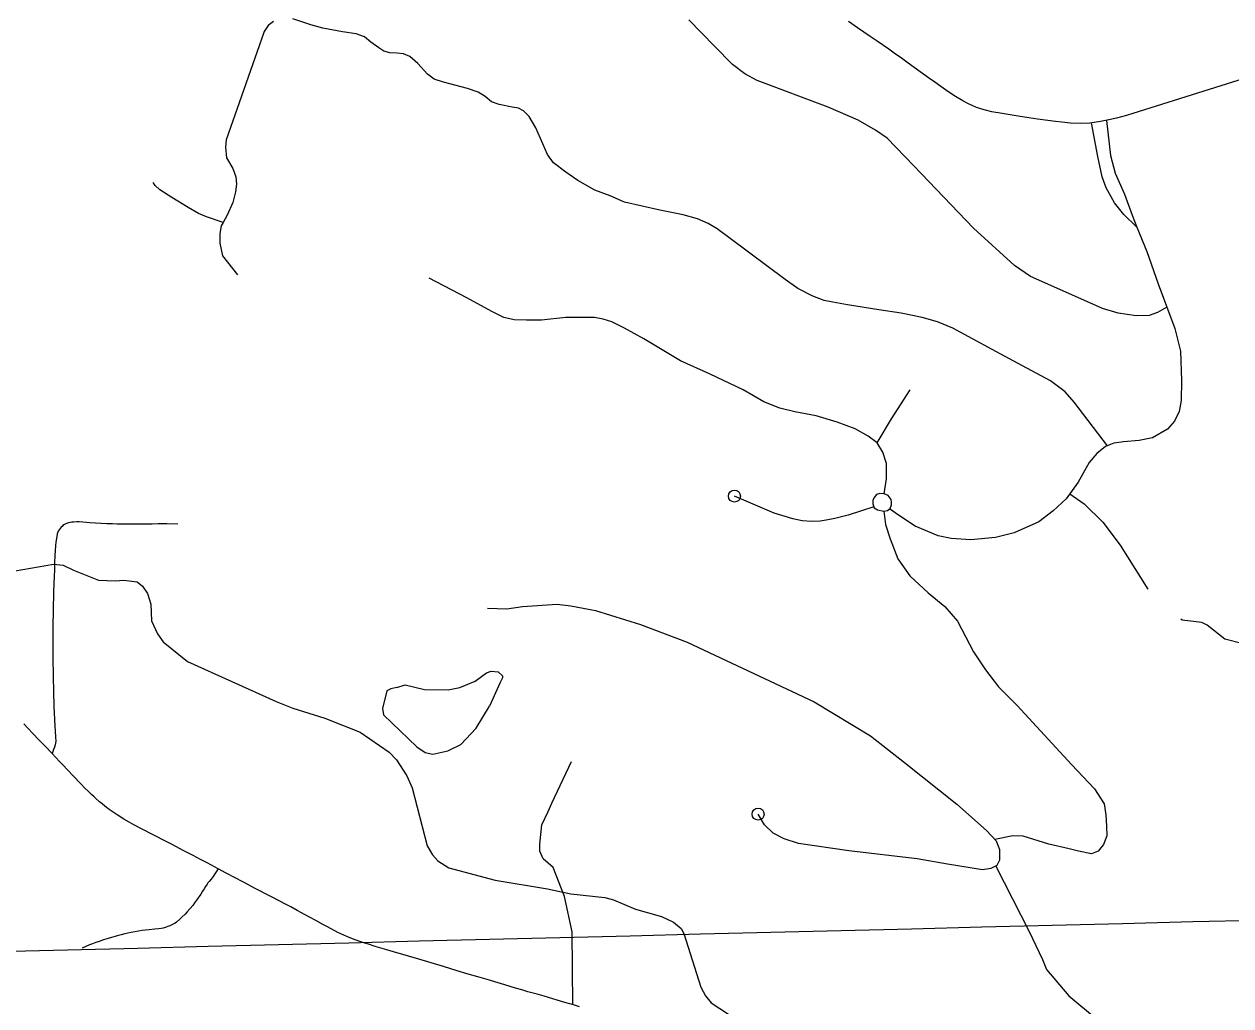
# Model space of a CAD drawing. Extents: x -19 to 366, y -4 to 359.
# Drawn here: x 142.361 to 143.314, y 191.245 to 192.02 of the extents above; entities that cross this region are included whole.
import ezdxf

# ---------------------------------------------------------------- set-up
doc = ezdxf.new("R2010")
doc.units = 0
for name, color, linetype in [('R_ROW', 7, 'Continuous'), ('R_ROW Annot', 7, 'Continuous'), ('R_Temp Easement', 7, 'Continuous'), ('Sheet Fence', 7, 'Continuous')]:
    doc.layers.add(name, color=color, linetype=linetype)

msp = doc.modelspace()

# ---------------------------------------------------------------- linework, layer by layer
at = {"layer": 'R_ROW'}
for points in [[(142.55747, 192.02217), (142.55327, 192.0189), (142.55, 192.01423), (142.54814, 192.00816), (142.52013, 191.92854), (142.51967, 191.92294), (142.52037, 191.9143), (142.52527, 191.9059), (142.52783, 191.89936), (142.5283, 191.89352), (142.52737, 191.88745), (142.52527, 191.87905), (142.52083, 191.86924), (142.5177, 191.86344)], [(143.21608, 191.68701), (143.18986, 191.72144), (143.18263, 191.72962), (143.17119, 191.73826), (143.14902, 191.75016), (143.12499, 191.763), (143.09395, 191.77982), (143.08182, 191.78495), (143.06968, 191.78822), (143.05311, 191.79172), (143.03561, 191.79452), (143.01088, 191.79826), (142.99921, 191.80036), (142.99244, 191.80176), (142.98334, 191.80527), (142.97144, 191.81134), (142.96164, 191.81834), (142.91824, 191.85079), (142.90797, 191.85827), (142.90073, 191.86247), (142.89233, 191.8662), (142.8809, 191.86947), (142.8627, 191.87321), (142.8347, 191.87951), (142.82326, 191.88442), (142.81113, 191.88885), (142.79783, 191.89656), (142.78826, 191.9031), (142.77869, 191.91057), (142.77379, 191.9171), (142.76469, 191.93812), (142.75932, 191.94699), (142.75489, 191.95143), (142.75092, 191.95353), (142.74602, 191.95446), (142.73575, 191.95656), (142.72969, 191.95866), (142.72455, 191.96287), (142.71919, 191.96637), (142.71078, 191.96917), (142.69165, 191.97407), (142.68442, 191.97664), (142.67905, 191.98038), (142.67135, 191.98878), (142.66505, 191.99439), (142.66015, 191.99649), (142.65525, 191.99696), (142.64941, 191.99742), (142.64451, 191.99859), (142.64078, 192.00116), (142.63424, 192.00583), (142.62934, 192.01003), (142.62281, 192.01237), (142.61208, 192.014), (142.59644, 192.0168), (142.58687, 192.01937), (142.57287, 192.02427)], [(143.26293, 191.79652), (143.25555, 191.79227), (143.24904, 191.78997), (143.23869, 191.78958), (143.22452, 191.79188), (143.21226, 191.79533), (143.18315, 191.80836), (143.15519, 191.82063), (143.14255, 191.82944), (143.11037, 191.85895), (143.06325, 191.90801), (143.04218, 191.92986), (143.03299, 191.93638), (143.0192, 191.94404), (142.99545, 191.95439), (142.93953, 191.97547), (142.92957, 191.98083), (142.91999, 191.98812), (142.90582, 192.00268), (142.88552, 192.02338)], [(143.35677, 191.98721), (143.236, 191.94931), (143.23105, 191.9478), (143.22311, 191.9457), (143.21718, 191.9443), (143.21052, 191.94301), (143.2021, 191.9419), (143.19443, 191.94162), (143.18684, 191.9419), (143.18015, 191.94247), (143.17506, 191.94302), (143.16905, 191.94378), (143.1607, 191.94501), (143.15401, 191.94604), (143.14549, 191.94736), (143.133, 191.94932), (143.12483, 191.95082), (143.11856, 191.95232), (143.11275, 191.95427), (143.10569, 191.95726), (143.10175, 191.9593), (143.09593, 191.96284), (143.08992, 191.96687), (143.0845, 191.97072), (143.07985, 191.97408), (143.07486, 191.97767), (143.06344, 191.98587), (143.05877, 191.98917), (143.05347, 191.993), (143.04759, 191.99718), (143.04333, 192.00013), (143.03409, 192.00648), (143.02875, 192.01018), (143.02357, 192.01377), (143.01861, 192.01717), (143.0116, 192.02202)], [(143.21523, 191.94392), (143.21848, 191.91618), (143.22222, 191.90221), (143.22946, 191.88574), (143.23544, 191.86902), (143.23918, 191.85954), (143.22896, 191.86977), (143.22173, 191.879), (143.21499, 191.89073), (143.21175, 191.89946), (143.20851, 191.91544), (143.20349, 191.94208)], [(142.5177, 191.86344), (142.50456, 191.86772), (142.49831, 191.87058), (142.49014, 191.87532), (142.47723, 191.88317), (142.46763, 191.88906), (142.464, 191.89265), (142.46253, 191.89494)], [(142.5177, 191.86344), (142.51617, 191.8606), (142.515, 191.85476), (142.515, 191.84706), (142.5171, 191.83702), (142.529, 191.82208)], [(143.23918, 191.85954), (143.24717, 191.84057), (143.25614, 191.81487), (143.2692, 191.77958), (143.27363, 191.76184), (143.27457, 191.73872), (143.27433, 191.72285), (143.2727, 191.71421), (143.26897, 191.7065), (143.26337, 191.7002), (143.2517, 191.69343), (143.2412, 191.69109), (143.2286, 191.69016), (143.22113, 191.68899), (143.2146, 191.68642), (143.2076, 191.68105), (143.20153, 191.67381), (143.19289, 191.6584), (143.18356, 191.64509), (143.17306, 191.63576), (143.16186, 191.62712), (143.14249, 191.61824), (143.12756, 191.61451), (143.10819, 191.61287), (143.09255, 191.61381), (143.08228, 191.61591), (143.06408, 191.62361), (143.05101, 191.63225), (143.04401, 191.63724)], [(143.03985, 191.64913), (143.04168, 191.66097), (143.04145, 191.67311), (143.03865, 191.68199), (143.03421, 191.68946), (143.02721, 191.69459), (143.01694, 191.70043), (143.00271, 191.7058), (142.98591, 191.7107), (142.96911, 191.71374), (142.95721, 191.71677), (142.9446, 191.72168), (142.9285, 191.73125), (142.90237, 191.74363), (142.8788, 191.75413), (142.84986, 191.77141), (142.8347, 191.77982), (142.82466, 191.78495), (142.81789, 191.78705), (142.81089, 191.78845), (142.80389, 191.78845), (142.78826, 191.78822), (142.76912, 191.78612), (142.75722, 191.78612), (142.74742, 191.78659), (142.73949, 191.78822), (142.72992, 191.79312), (142.71008, 191.80386), (142.68045, 191.81927)], [(143.03421, 191.68946), (143.04541, 191.70837), (143.06035, 191.73125)], [(143.03166, 191.63889), (143.01133, 191.63238), (143.00065, 191.6295), (142.99404, 191.62831), (142.98929, 191.62763), (142.98269, 191.62729), (142.97506, 191.6278), (142.9676, 191.62933), (142.95286, 191.63391), (142.92151, 191.6473)], [(143.04512, 191.64451), (143.04279, 191.64766), (143.03976, 191.64918), (143.03637, 191.64941), (143.03369, 191.64848), (143.0317, 191.64626), (143.03089, 191.64381), (143.03089, 191.64113), (143.03194, 191.63809), (143.03439, 191.63634), (143.03941, 191.63541), (143.04232, 191.63599), (143.04454, 191.63762), (143.04547, 191.64043), (143.04559, 191.64253), (143.04512, 191.64451)], [(143.18631, 191.64901), (143.19771, 191.64122), (143.21227, 191.62665), (143.22606, 191.60864), (143.24789, 191.57376)], [(143.03941, 191.63541), (143.04075, 191.62478), (143.04448, 191.61357), (143.05055, 191.5977), (143.06012, 191.58439), (143.07435, 191.57085), (143.08765, 191.56011), (143.09769, 191.54867), (143.11029, 191.52438), (143.11962, 191.51014), (143.13012, 191.4966), (143.14482, 191.48189), (143.18753, 191.43543), (143.20573, 191.41605), (143.21343, 191.40437), (143.21483, 191.39573), (143.2153, 191.38663), (143.21553, 191.37892), (143.21296, 191.37215), (143.20876, 191.36701), (143.20339, 191.36491), (143.19313, 191.36701), (143.18589, 191.36888), (143.16979, 191.37239), (143.14949, 191.37869), (143.14132, 191.37892), (143.12723, 191.37627)], [(142.48187, 191.62504), (142.47338, 191.62539), (142.47002, 191.62543), (142.46642, 191.62531), (142.46171, 191.62516), (142.45695, 191.62508), (142.4525, 191.62507), (142.44613, 191.62516), (142.43724, 191.62523), (142.43393, 191.62526), (142.43028, 191.62534), (142.42584, 191.62552), (142.42148, 191.62571), (142.41256, 191.62615), (142.40985, 191.62647), (142.40698, 191.62675), (142.40415, 191.62696), (142.40216, 191.62697), (142.39992, 191.62685), (142.39827, 191.62666), (142.39692, 191.62642), (142.39553, 191.62611), (142.39401, 191.62562), (142.39308, 191.62519), (142.39235, 191.62476), (142.39124, 191.62404), (142.39052, 191.62343), (142.38969, 191.62267), (142.38896, 191.6218), (142.38821, 191.62078), (142.38754, 191.61958), (142.38716, 191.61878), (142.38668, 191.61742), (142.38653, 191.6169), (142.38602, 191.6141), (142.38557, 191.61077), (142.38533, 191.60854), (142.38495, 191.60376), (142.3848, 191.60097), (142.38458, 191.594), (142.38452, 191.59123), (142.38446, 191.58874), (142.38431, 191.58416), (142.3838, 191.57198), (142.38373, 191.56956), (142.38347, 191.5592), (142.38338, 191.55447), (142.38326, 191.54725), (142.38323, 191.54281), (142.3832, 191.53807), (142.38327, 191.51859), (142.3833, 191.5135), (142.38343, 191.51151), (142.38349, 191.50557), (142.3836, 191.50126), (142.38367, 191.49642), (142.38373, 191.49292), (142.38391, 191.48127), (142.38418, 191.47615), (142.38449, 191.47078), (142.38476, 191.46538), (142.385, 191.46217), (142.3854, 191.4568), (142.38553, 191.45404), (142.3854, 191.45216), (142.3851, 191.45087), (142.38447, 191.44903), (142.38386, 191.44732), (142.38273, 191.44403)], [(142.72642, 191.55894), (142.74182, 191.55824), (142.75419, 191.56011), (142.78149, 191.56197), (142.79222, 191.56057), (142.81183, 191.55707), (142.8473, 191.54586), (142.88417, 191.53209), (142.98451, 191.48492), (143.02885, 191.45807), (143.05568, 191.43706), (143.09722, 191.40414), (143.12055, 191.38336), (143.12825, 191.37519), (143.13082, 191.36818), (143.13082, 191.35978), (143.12872, 191.35557), (143.12405, 191.35324), (143.11729, 191.35231), (143.08975, 191.35674), (143.06572, 191.36094), (143.01181, 191.36725), (142.97214, 191.37309), (142.96071, 191.37659), (142.95207, 191.38126), (142.94531, 191.38779), (142.94017, 191.3962)], [(142.38273, 191.44403), (142.37745, 191.44959), (142.3764, 191.45052), (142.37239, 191.45462), (142.36713, 191.46018), (142.36031, 191.46756)], [(142.51372, 191.35306), (142.50511, 191.35761), (142.50034, 191.36018), (142.49651, 191.36223), (142.49447, 191.3633), (142.49029, 191.36537), (142.48562, 191.36777), (142.48078, 191.37034), (142.47633, 191.37266), (142.47323, 191.37428), (142.4624, 191.37995), (142.45381, 191.38441), (142.44731, 191.38785), (142.44358, 191.38989), (142.43934, 191.3923), (142.43415, 191.39552), (142.43157, 191.39727), (142.42934, 191.39879), (142.42782, 191.39987), (142.42435, 191.40248), (142.42212, 191.40429), (142.42003, 191.40601), (142.41731, 191.40843), (142.41589, 191.40972), (142.4138, 191.41166), (142.41136, 191.41405), (142.40826, 191.41705), (142.40577, 191.4195), (142.40352, 191.42182), (142.40078, 191.42477), (142.39819, 191.4276), (142.39584, 191.43011), (142.39415, 191.43188), (142.39183, 191.43433), (142.3886, 191.43783), (142.38273, 191.44403)], [(142.79384, 191.24561), (142.79335, 191.30333), (142.78722, 191.33124), (142.77829, 191.35412), (142.77048, 191.36081), (142.7677, 191.36695), (142.7677, 191.37253), (142.76937, 191.3876), (142.77439, 191.3982), (142.77718, 191.4049), (142.7928, 191.43783)], [(142.6265, 191.29535), (142.62488, 191.2959), (142.61992, 191.29779), (142.61553, 191.29954), (142.60836, 191.30261), (142.60012, 191.30706), (142.59704, 191.30877), (142.59083, 191.31217), (142.58582, 191.31481), (142.58253, 191.31657), (142.57605, 191.32021), (142.5713, 191.32289), (142.56548, 191.32582), (142.56293, 191.32712), (142.5555, 191.33101), (142.54256, 191.33774), (142.53784, 191.34022), (142.5332, 191.34264), (142.52713, 191.34589), (142.52015, 191.34967), (142.51372, 191.35306)], [(143.12797, 191.3552), (143.15416, 191.30351), (143.16466, 191.28133), (143.16792, 191.27362), (143.18566, 191.25261), (143.20736, 191.23463), (143.2349, 191.21525), (143.25193, 191.20918), (143.2664, 191.20661)], [(142.79909, 191.24395), (142.79428, 191.24547), (142.78761, 191.2475), (142.78154, 191.2493), (142.77134, 191.25238), (142.76558, 191.25402), (142.75825, 191.25598), (142.75354, 191.25733), (142.74872, 191.25874), (142.74011, 191.26134), (142.73227, 191.26372), (142.728, 191.26498), (142.71875, 191.26764), (142.71125, 191.26984), (142.70248, 191.27253), (142.69172, 191.27579), (142.67234, 191.28157), (142.66417, 191.28407), (142.65222, 191.2875), (142.64711, 191.28903), (142.63767, 191.29177), (142.63241, 191.2934), (142.62959, 191.29432), (142.6265, 191.29535)]]:
    msp.add_lwpolyline(points, dxfattribs=at)
for centre in [(142.92151, 191.6473), (142.94017, 191.3962)]:
    msp.add_circle(centre, 0.00473, dxfattribs=at)
at = {"layer": 'R_ROW Annot'}
msp.add_lwpolyline([(142.51372, 191.35306), (142.51072, 191.34826), (142.50993, 191.34696), (142.50906, 191.34575), (142.50833, 191.34487), (142.50668, 191.343), (142.50575, 191.34185), (142.50502, 191.34082), (142.50391, 191.33914), (142.50275, 191.33732), (142.50147, 191.33532), (142.49999, 191.33307), (142.49677, 191.32833), (142.49523, 191.32616), (142.4937, 191.32415), (142.48935, 191.31904), (142.48777, 191.31731), (142.48513, 191.31469), (142.48363, 191.3133), (142.48076, 191.31089), (142.47981, 191.31019), (142.47884, 191.30955), (142.47765, 191.30891), (142.47622, 191.30822), (142.47564, 191.30794), (142.47403, 191.30733), (142.47281, 191.3069), (142.47025, 191.30622), (142.46871, 191.30596), (142.46671, 191.30567), (142.46373, 191.30541), (142.45925, 191.3049), (142.45635, 191.30456), (142.4538, 191.3042), (142.45076, 191.30369), (142.44506, 191.30261), (142.44233, 191.30207), (142.44012, 191.30162), (142.4371, 191.30094), (142.434, 191.30006), (142.42696, 191.29802), (142.42325, 191.29684), (142.41992, 191.29573), (142.41727, 191.29483), (142.41463, 191.29381), (142.41227, 191.29286), (142.40649, 191.29033)], dxfattribs=at)
at = {"layer": 'R_Temp Easement'}
for points in [[(142.35343, 191.58817), (142.38389, 191.59355), (142.39128, 191.59266), (142.39965, 191.58875), (142.41924, 191.58095), (142.43251, 191.5803), (142.43932, 191.58092), (142.44975, 191.57949), (142.45414, 191.57631), (142.45798, 191.57046), (142.46071, 191.56195), (142.4612, 191.54886), (142.46584, 191.53847), (142.47044, 191.53225), (142.48953, 191.51667), (142.55953, 191.48501), (142.57284, 191.47981), (142.59811, 191.47187), (142.62586, 191.46091), (142.64893, 191.44517), (142.65467, 191.43896), (142.66274, 191.42632), (142.66699, 191.41688), (142.67895, 191.37108), (142.68318, 191.3641), (142.68739, 191.35939), (142.69596, 191.35377), (142.73261, 191.34403), (142.77398, 191.33717), (142.79239, 191.33315), (142.81913, 191.33034), (142.82597, 191.3285), (142.84346, 191.32125), (142.86379, 191.31535), (142.87349, 191.31088), (142.87941, 191.30581), (142.88153, 191.30184)], [(143.33769, 191.52697), (143.30883, 191.53432), (143.29471, 191.54539), (143.29052, 191.54763), (143.27516, 191.5494), (143.27398, 191.55004)], [(142.65492, 191.49605), (142.66135, 191.49819), (142.67672, 191.49472), (142.6953, 191.4943), (142.70475, 191.49609), (142.71684, 191.50112), (142.72568, 191.50764), (142.72927, 191.509), (142.73496, 191.50848), (142.73821, 191.50547), (142.73822, 191.50376), (142.73636, 191.50014), (142.72819, 191.48149)], [(142.65492, 191.49605), (142.65019, 191.49525), (142.64699, 191.49352), (142.64351, 191.47946), (142.64431, 191.47453), (142.67068, 191.44934), (142.67716, 191.44484), (142.68343, 191.44357), (142.69515, 191.44613), (142.70534, 191.45114), (142.71754, 191.46395), (142.72819, 191.48149)], [(142.88153, 191.30184), (142.89487, 191.25964), (142.8987, 191.25263), (142.90308, 191.24714), (142.91678, 191.23828)]]:
    msp.add_lwpolyline(points, dxfattribs=at)
at = {"layer": 'Sheet Fence'}
for points in [[(146.77834, 1.69699), (146.57878, 10.31313), (146.37852, 18.92942), (146.17757, 27.54584), (145.97591, 36.16241), (145.77356, 44.77911), (145.57052, 53.39596), (145.36679, 62.01295), (145.16236, 70.63008), (144.95724, 79.24735), (144.75142, 87.86477), (144.54492, 96.48232), (144.33773, 105.10002), (144.12986, 113.71787), (143.92129, 122.33585), (143.71204, 130.95398), (143.5021, 139.57225), (143.29148, 148.19067), (143.08018, 156.80923), (142.8682, 165.42794), (142.65553, 174.04679), (142.44218, 182.66579), (142.22816, 191.28493), (142.01345, 199.90421), (141.79807, 208.52365), (141.58202, 217.14322), (141.36528, 225.76295), (141.14788, 234.38282), (140.9298, 243.00284), (140.71105, 251.623), (140.49162, 260.24332), (140.27153, 268.86377), (140.05077, 277.48438), (139.82934, 286.10514), (139.60724, 294.72604), (139.38447, 303.34709), (139.16105, 311.96829), (138.93695, 320.58964), (138.7122, 329.21114), (138.48678, 337.83278), (138.2607, 346.45458)], [(0, 189.51617), (7.11214, 189.52059), (14.22427, 189.53386), (21.33637, 189.55597), (28.44845, 189.58693), (35.56048, 189.62672), (42.67245, 189.67537), (49.78436, 189.73285), (56.89619, 189.79918), (64.00793, 189.87436), (71.11958, 189.95838), (78.23111, 190.05124), (85.34253, 190.15294), (92.45381, 190.26349), (99.56495, 190.38288), (106.67593, 190.51112), (113.78675, 190.6482), (120.89739, 190.79412), (128.00785, 190.94888), (135.11811, 191.11248), (142.22816, 191.28493), (149.33799, 191.46621), (156.44759, 191.65634), (163.55694, 191.85531), (170.66605, 192.06312), (177.77489, 192.27977), (184.88345, 192.50526), (191.99173, 192.73959), (199.09971, 192.98276), (206.20739, 193.23477), (213.31474, 193.49561), (220.42177, 193.7653), (227.52845, 194.04382), (234.63479, 194.33118), (241.74076, 194.62738), (248.84635, 194.93241), (255.95157, 195.24628), (263.05638, 195.56898), (270.16079, 195.90052), (277.26478, 196.24089), (284.36834, 196.5901), (291.47147, 196.94814), (298.57414, 197.31501), (305.67635, 197.69072), (312.77809, 198.07525), (319.87934, 198.46862), (326.9801, 198.87082), (334.08035, 199.28185), (341.18009, 199.7017)]]:
    msp.add_spline(points, degree=3, dxfattribs=at)

doc.saveas('drawing.dxf')
